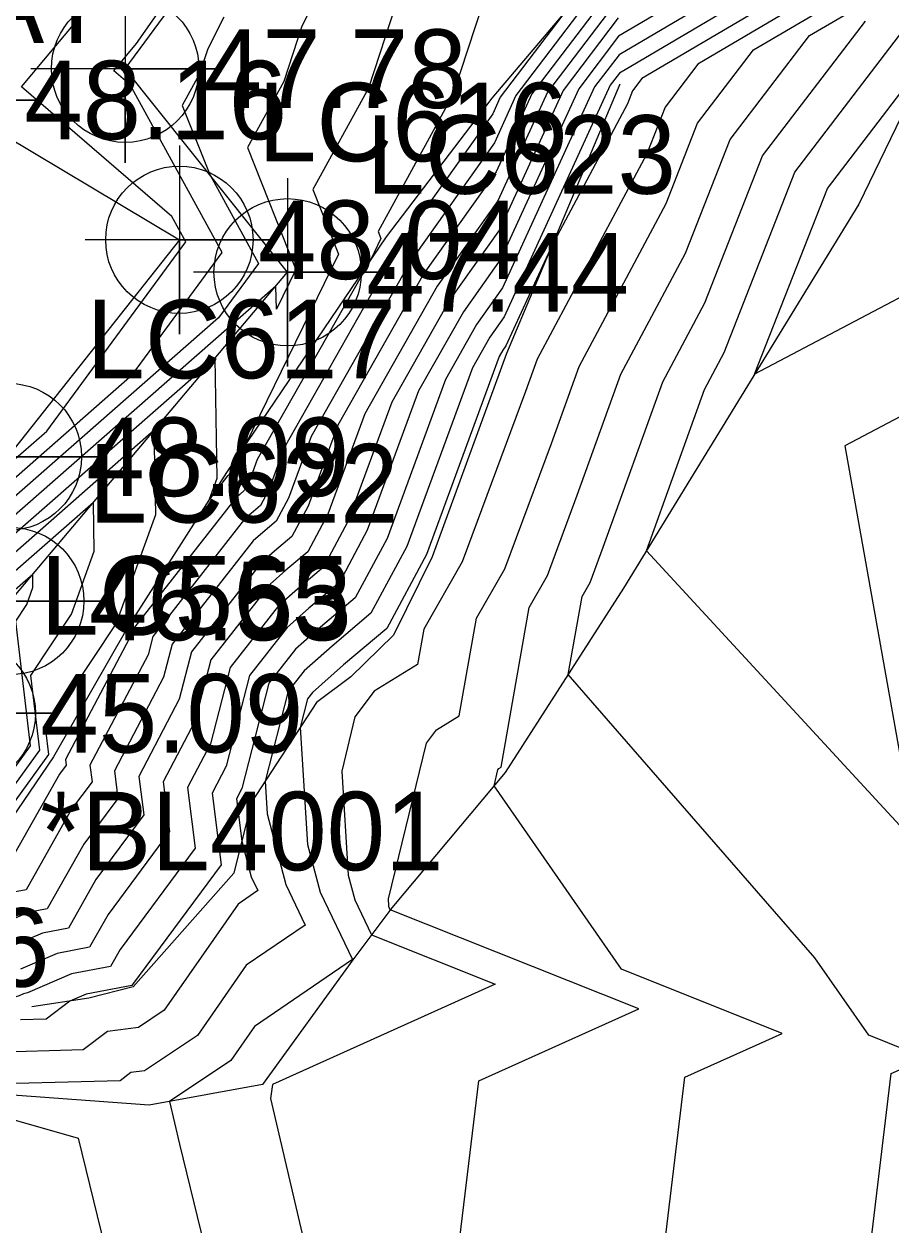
# Model space of a CAD drawing. Extents: x 2188792 to 2191981, y 386090 to 389710.
# Drawn here: x 2190422.56 to 2190450.14, y 387915.72 to 387953.95 of the extents above; entities that cross this region are included whole.
import ezdxf

# ---------------------------------------------------------------- set-up
doc = ezdxf.new("R2010")
doc.units = 0
for name, color, linetype in [('DTM Contours Major', 7, 'Continuous'), ('DTM Contours Minor', 7, 'Continuous'), ('Exist DTM Breakline', 7, 'Continuous'), ('Exist DTM Breakline Cogo Elevation', 7, 'Continuous'), ('Exist DTM Breakline Cogo Number', 7, 'Continuous'), ('Exist DTM Breakline Cogo Point CELL', 7, 'Continuous'), ('Exist DTM Breakline Underwater', 7, 'Continuous'), ('Exist DTM Breakline Underwater Cogo Elevation', 7, 'Continuous'), ('Exist DTM Breakline Underwater Cogo Number', 7, 'Continuous'), ('Exist DTM Breakline Underwater Cogo Point CELL', 7, 'Continuous'), ('Exist DTM Regular Point Underwater CELL', 7, 'Continuous'), ('Exist DTM Regular Point Underwater Cogo Comment', 7, 'Continuous'), ('Exist DTM Regular Point Underwater Cogo Elevation', 7, 'Continuous'), ('Exist DTM Regular Point Underwater Cogo Number', 7, 'Continuous'), ('Exist Structure Major Deck Tunnel Box Culvert Cogo Comment', 7, 'Continuous'), ('PH Exist DTM Breakline', 7, 'Continuous')]:
    doc.layers.add(name, color=color, linetype=linetype)

msp = doc.modelspace()

# ---------------------------------------------------------------- linework, layer by layer
at = {"layer": 'DTM Contours Major'}
for points in [[(2190405.716, 387955.176), (2190421.071, 387941.017), (2190422.049, 387939.905), (2190423.289, 387940.993), (2190427.707, 387947.018), (2190427.266, 387947.824), (2190422.481, 387951.95), (2190429.043, 387959.796)], [(2190437.395, 387955.321), (2190436.204, 387951.692), (2190433.825, 387947.342), (2190433.914, 387947.117), (2190433.589, 387946.452), (2190429.983, 387940.089), (2190429.72, 387939.375), (2190429.577, 387939.107), (2190429.421, 387938.976), (2190429.309, 387938.876), (2190426.041, 387934.706), (2190426.009, 387934.582), (2190423.881, 387930.536), (2190423.903, 387930.362), (2190423.688, 387930.071), (2190421.952, 387926.998)], [(2190448.485, 387955.319), (2190443.994, 387952.667), (2190442.955, 387951.306), (2190442.372, 387949.821), (2190438.886, 387943.285), (2190438.513, 387942.248), (2190436.502, 387936.833), (2190435.275, 387934.692), (2190435.076, 387933.561), (2190433.699, 387932.71), (2190433.09, 387931.9), (2190432.666, 387930.167), (2190432.874, 387926.857), (2190433.082, 387926.073), (2190433.616, 387924.955), (2190437.547, 387923.384), (2190430.461, 387920.197), (2190430.407, 387919.746), (2190432.134, 387912.357)], [(2190441.464, 387954.143), (2190439.711, 387951.837), (2190437.682, 387947.401), (2190436.122, 387945.196), (2190434.26, 387941.91), (2190432.855, 387938.091), (2190432.09, 387936.662), (2190431.258, 387935.96), (2190430.661, 387935.43), (2190429.119, 387933.463), (2190428.495, 387931.036), (2190427.765, 387929.647), (2190428.009, 387927.713), (2190425.621, 387924.493), (2190425.317, 387923.954), (2190424.074, 387923.716), (2190422.672, 387923.115), (2190422.539, 387923.081), (2190422.411, 387923.016), (2190419.816, 387922.271), (2190415.965, 387920.719), (2190415.379, 387917.408), (2190414.75, 387914.759)], [(2190445.802, 387942.8), (2190448.12, 387948.714), (2190451.486, 387953.118), (2190451.76, 387945.949), (2190445.802, 387942.8)], [(2190421.313, 387927.885), (2190423.352, 387930.693), (2190423.258, 387931.482), (2190425.49, 387934.857), (2190426.749, 387938.333), (2190426.706, 387941.017), (2190422.099, 387936.972)]]:
    msp.add_lwpolyline(points, dxfattribs=at)
at = {"layer": 'DTM Contours Minor'}
for points in [[(2190405.723, 387955.054), (2190418.934, 387942.871), (2190422.059, 387939.318), (2190426.016, 387942.792), (2190428.861, 387946.672), (2190425.942, 387952.008), (2190425.416, 387952.462), (2190426.137, 387953.324), (2190440.891, 387974.42)], [(2190447.087, 387949.232), (2190451.106, 387954.491), (2190451.751, 387954.871), (2190451.944, 387955.207), (2190453.846, 387958.644), (2190460.076, 387954.821), (2190455.387, 387953.177), (2190454.176, 387952.209), (2190454.505, 387943.598), (2190448.677, 387940.518), (2190450.921, 387927.892), (2190442.362, 387937.18), (2190444.21, 387942.317), (2190444.836, 387943.491), (2190447.087, 387949.232)], [(2190432.498, 387956.042), (2190431.401, 387953.878), (2190430.825, 387952.122), (2190429.673, 387950.016), (2190431.208, 387946.14), (2190430.588, 387944.869), (2190430.576, 387945.605), (2190422.079, 387938.145), (2190414.662, 387946.578), (2190405.737, 387954.809)], [(2190441.424, 387955.902), (2190438.212, 387951.676), (2190437.524, 387950.171), (2190434.866, 387946.415), (2190431.694, 387940.818), (2190430.974, 387938.861), (2190430.582, 387938.129), (2190430.156, 387937.769), (2190429.85, 387937.498), (2190427.272, 387934.209), (2190427.003, 387933.163), (2190425.434, 387930.18), (2190425.545, 387929.302), (2190424.461, 387927.84), (2190423.298, 387925.78), (2190422.692, 387925.664), (2190422.009, 387925.372)], [(2190446.852, 387955.543), (2190441.505, 387952.384), (2190441.211, 387951.998), (2190437.84, 387944.63), (2190437.377, 387943.977), (2190436.825, 387943.003), (2190434.736, 387937.321), (2190433.598, 387935.194), (2190432.36, 387934.15), (2190431.471, 387933.362), (2190430.966, 387932.718), (2190430.228, 387929.844), (2190430.293, 387928.806), (2190430.888, 387926.557), (2190431.503, 387925.269), (2190429.633, 387923.99), (2190428.082, 387921.755), (2190426.393, 387920.629), (2190425.956, 387920.573), (2190425.614, 387920.311), (2190420.635, 387920.182)], [(2190446.035, 387955.655), (2190441.491, 387952.97), (2190440.711, 387951.944), (2190437.787, 387945.554), (2190436.959, 387944.383), (2190435.97, 387942.639), (2190434.109, 387937.578), (2190433.096, 387935.684), (2190431.993, 387934.754), (2190431.201, 387934.051), (2190430.351, 387932.966), (2190429.49, 387929.617), (2190429.318, 387929.291), (2190429.489, 387927.944), (2190429.791, 387926.8), (2190429.998, 387926.366), (2190429.369, 387925.936), (2190427.024, 387922.556), (2190426.207, 387922.012), (2190425.218, 387921.885), (2190424.442, 387921.292), (2190421.54, 387921.217)], [(2190445.219, 387955.767), (2190441.478, 387953.557), (2190440.211, 387951.89), (2190437.734, 387946.477), (2190436.54, 387944.789), (2190435.115, 387942.274), (2190433.482, 387937.834), (2190432.593, 387936.173), (2190431.626, 387935.357), (2190430.931, 387934.741), (2190429.735, 387933.215), (2190428.993, 387930.327), (2190428.542, 387929.469), (2190428.83, 387927.184), (2190426.008, 387923.377), (2190425.99, 387923.345), (2190424.534, 387923.067), (2190424.023, 387922.848), (2190423.27, 387922.272), (2190422.445, 387922.251)], [(2190441.437, 387955.316), (2190438.712, 387951.729), (2190437.576, 387949.248), (2190435.284, 387946.008), (2190432.549, 387941.182), (2190431.601, 387938.604), (2190431.085, 387937.64), (2190430.524, 387937.166), (2190430.12, 387936.808), (2190427.888, 387933.961), (2190427.501, 387932.454), (2190426.211, 387930.002), (2190426.367, 387928.773), (2190424.848, 387926.724), (2190423.971, 387925.171), (2190423.153, 387925.015), (2190422.23, 387924.619)], [(2190447.668, 387955.431), (2190442.216, 387952.211), (2190441.922, 387951.825), (2190441.756, 387951.404), (2190439.349, 387946.89), (2190437.892, 387943.707), (2190437.796, 387943.57), (2190437.681, 387943.367), (2190435.363, 387937.064), (2190434.101, 387934.705), (2190432.728, 387933.547), (2190431.742, 387932.673), (2190431.582, 387932.469), (2190431.349, 387931.561), (2190431.584, 387927.832), (2190431.985, 387926.315), (2190433.008, 387924.171), (2190429.897, 387922.045), (2190429.14, 387920.955), (2190427.191, 387919.654), (2190427.51, 387918.291), (2190430.786, 387904.869)], [(2190435.828, 387910.401), (2190437.025, 387920.311), (2190442.115, 387922.601), (2190434.214, 387925.756), (2190434.179, 387925.831), (2190434.165, 387925.883), (2190434.151, 387926.103), (2190435.364, 387931.055), (2190435.684, 387931.479), (2190436.406, 387931.926), (2190436.954, 387935.036), (2190437.857, 387936.612), (2190439.337, 387940.598), (2190440.217, 387943.043), (2190442.988, 387948.239), (2190443.988, 387950.788), (2190445.772, 387953.123), (2190449.301, 387955.207)], [(2190402.949, 387885.891), (2190404.343, 387896.205), (2190405.638, 387898.305), (2190406.269, 387901.648), (2190408.673, 387905.185), (2190410.252, 387907.026), (2190441.553, 387899.786), (2190441.381, 387900.489), (2190441.249, 387901.056), (2190443.588, 387920.425), (2190446.683, 387921.817), (2190441.565, 387923.861), (2190437.513, 387929.696), (2190437.639, 387930.21), (2190437.668, 387930.249), (2190437.735, 387930.29), (2190438.633, 387935.38), (2190439.212, 387936.391), (2190440.162, 387938.948), (2190441.548, 387942.801), (2190443.604, 387946.656), (2190445.021, 387950.269), (2190447.55, 387953.579), (2190450.118, 387955.095)], [(2190428.917, 387954.168), (2190428.405, 387953.157), (2190428.135, 387952.337), (2190427.597, 387951.353), (2190428.468, 387949.154), (2190430.016, 387946.325), (2190428.744, 387944.592), (2190422.069, 387938.731), (2190416.798, 387944.725), (2190405.73, 387954.931)], [(2190441.451, 387954.729), (2190439.212, 387951.783), (2190437.629, 387948.324), (2190435.703, 387945.602), (2190433.404, 387941.546), (2190432.228, 387938.348), (2190431.588, 387937.151), (2190430.891, 387936.563), (2190430.39, 387936.119), (2190428.504, 387933.712), (2190427.998, 387931.745), (2190426.988, 387929.825), (2190427.188, 387928.243), (2190425.235, 387925.609), (2190424.644, 387924.562), (2190423.613, 387924.365), (2190422.451, 387923.867)], [(2190471.682, 387954.857), (2190459.997, 387950.761), (2190456.978, 387948.347), (2190457.249, 387941.246), (2190452.444, 387938.707), (2190455.483, 387921.607), (2190454.41, 387920.56), (2190454.982, 387918.803), (2190453.226, 387917.637), (2190449.146, 387912.213), (2190450.152, 387920.539), (2190451.25, 387921.033), (2190449.433, 387921.759), (2190447.724, 387924.221), (2190439.875, 387933.248), (2190440.312, 387935.724), (2190440.567, 387936.17), (2190440.986, 387937.298), (2190442.879, 387942.559), (2190444.22, 387945.074), (2190446.054, 387949.751)], [(2190434.398, 387954.599), (2190433.515, 387951.907), (2190431.749, 387948.679), (2190432.561, 387946.628), (2190429.602, 387940.562), (2190429.128, 387939.725), (2190429.093, 387939.631), (2190429.074, 387939.596), (2190429.054, 387939.579), (2190429.039, 387939.566), (2190428.461, 387938.828), (2190428.702, 387939.494), (2190428.641, 387943.311), (2190422.089, 387937.558), (2190412.525, 387948.432), (2190405.743, 387954.686)], [(2190439.875, 387954.468), (2190437.712, 387951.622), (2190437.471, 387951.095), (2190434.447, 387946.821), (2190430.838, 387940.454), (2190430.347, 387939.118), (2190430.08, 387938.618), (2190429.789, 387938.372), (2190429.58, 387938.187), (2190426.656, 387934.458), (2190426.506, 387933.873), (2190424.658, 387930.358), (2190424.724, 387929.832), (2190424.074, 387928.956), (2190422.625, 387926.389), (2190422.231, 387926.314)], [(2190405.878, 387954.077), (2190421.557, 387936.029), (2190421.944, 387935.661), (2190422.03, 387935.556), (2190420.327, 387933.471), (2190419.824, 387931.998), (2190418.991, 387930.499), (2190421.159, 387928.75), (2190422.771, 387930.969), (2190422.299, 387934.943), (2190422.647, 387935.469), (2190422.843, 387936.01), (2190422.836, 387936.428), (2190422.118, 387935.798), (2190406.116, 387953.993)], [(2190446.054, 387949.751), (2190449.328, 387954.035)], [(2190421.236, 387928.317), (2190423.061, 387930.831), (2190422.779, 387933.213), (2190424.068, 387935.163), (2190424.796, 387937.172), (2190424.771, 387938.723), (2190422.109, 387936.385)], [(2190420.123, 387919.675), (2190424.288, 387918.481), (2190427.197, 387906.563)]]:
    msp.add_lwpolyline(points, dxfattribs=at)
at = {"layer": 'Exist DTM Breakline'}
msp.add_lwpolyline([(2190531.414, 387983.348), (2190523.321, 387982.244), (2190518.205, 387990.72), (2190532.706, 388005.307), (2190545.06, 388009.51), (2190544.98, 388025.171), (2190553.65, 388044.533), (2190565.286, 388076.436), (2190564.881, 388091.069), (2190553.516, 388090.538), (2190520.701, 388063.835), (2190493.776, 388044.778), (2190468.123, 388022.077), (2190450.903, 387990.888), (2190420.065, 387951.529), (2190427.502, 387947.08), (2190422.045, 387940.172), (2190405.691, 387955.628), (2190413.085, 387959.873)], dxfattribs=at)
at = {"layer": 'Exist DTM Breakline Cogo Point CELL'}
for points in [[(2190420.065, 387954.529), (2190420.065, 387948.529), (2190420.065, 387951.529), (2190423.065, 387951.529), (2190417.065, 387951.529)], [(2190427.502, 387950.08), (2190427.502, 387944.08), (2190427.502, 387947.08), (2190430.502, 387947.08), (2190424.502, 387947.08)], [(2190422.045, 387943.172), (2190422.045, 387937.172), (2190422.045, 387940.172), (2190425.045, 387940.172), (2190419.045, 387940.172)]]:
    msp.add_lwpolyline(points, dxfattribs=at)
for centre in [(2190427.502, 387947.08), (2190422.045, 387940.172)]:
    msp.add_circle(centre, 2.344, dxfattribs=at)
at = {"layer": 'Exist DTM Breakline Underwater'}
msp.add_lwpolyline([(2190403.852, 387962.269), (2190405.765, 387954.298), (2190422.122, 387935.582), (2190430.948, 387946.046), (2190425.778, 387952.525), (2190453.048, 387989.538), (2190475.467, 388021.684), (2190500.611, 388042.284), (2190524.98, 388062.012), (2190552.315, 388088.059), (2190559.067, 388087.393), (2190562.19, 388079.996), (2190548.779, 388046.325), (2190540.282, 388024.168), (2190543.79, 388012.849), (2190529.646, 388006.42), (2190516.3, 387989.822), (2190521.271, 387977.367), (2190531.94, 387980.069)], dxfattribs=at)
at = {"layer": 'Exist DTM Breakline Underwater Cogo Point CELL'}
for points in [[(2190425.778, 387955.525), (2190425.778, 387949.525), (2190425.778, 387952.525), (2190428.778, 387952.525), (2190422.778, 387952.525)], [(2190430.948, 387949.046), (2190430.948, 387943.046), (2190430.948, 387946.046), (2190433.948, 387946.046), (2190427.948, 387946.046)], [(2190422.122, 387938.582), (2190422.122, 387932.582), (2190422.122, 387935.582), (2190425.122, 387935.582), (2190419.122, 387935.582)]]:
    msp.add_lwpolyline(points, dxfattribs=at)
for centre in [(2190425.778, 387952.525), (2190430.948, 387946.046), (2190422.122, 387935.582)]:
    msp.add_circle(centre, 2.344, dxfattribs=at)
at = {"layer": 'Exist DTM Regular Point Underwater CELL'}
msp.add_lwpolyline([(2190420.58, 387935.011), (2190420.58, 387929.011), (2190420.58, 387932.011), (2190423.58, 387932.011), (2190417.58, 387932.011)], dxfattribs=at)
msp.add_circle((2190420.58, 387932.011), 2.344, dxfattribs=at)
at = {"layer": 'PH Exist DTM Breakline'}
for points in [[(2190458.846, 387989.471), (2190459.987, 387979.889), (2190458.835, 387971.046), (2190455.567, 387962.921), (2190452.298, 387954.797), (2190449.116, 387948.214), (2190445.376, 387942.105), (2190441.636, 387935.995), (2190437.871, 387930.123), (2190434.257, 387925.814), (2190433.022, 387924.161), (2190430.148, 387920.192), (2190426.54, 387919.536), (2190420.463, 387919.986), (2190414.817, 387917.123)], [(2190445.405, 387962.798), (2190441.415, 387956.288), (2190437.443, 387951.593), (2190434.08, 387947.178), (2190428.998, 387939.67), (2190425.874, 387934.774), (2190423.496, 387930.624), (2190421.379, 387927.516), (2190420.112, 387926.9), (2190418.647, 387926.395), (2190413.666, 387927.294)], [(2190441.513, 387952.03), (2190437.906, 387943.463), (2190435.549, 387936.988), (2190434.316, 387934.496), (2190432.958, 387933.169), (2190431.866, 387932.354), (2190429.796, 387929.182), (2190429.235, 387926.922), (2190426.033, 387923.306), (2190424.625, 387922.939), (2190422.805, 387922.662)]]:
    msp.add_lwpolyline(points, dxfattribs=at)

# ---------------------------------------------------------------- texts
at = {"layer": 'Exist DTM Breakline Cogo Elevation'}
for s, p in [('48.16', (2190422.565, 387950.279)), ('48.04', (2190430.002, 387945.83)), ('48.09', (2190424.545, 387938.922))]:
    msp.add_text(s, height=2.5, dxfattribs=at).set_placement(p)
at = {"layer": 'Exist DTM Breakline Cogo Number'}
for s, p in [('LC616', (2190430.002, 387949.58)), ('LC617', (2190424.545, 387942.672))]:
    msp.add_text(s, height=2.5, dxfattribs=at).set_placement(p)
at = {"layer": 'Exist DTM Breakline Underwater Cogo Elevation'}
for s, p in [('47.78', (2190428.278, 387951.275)), ('47.44', (2190433.448, 387944.796)), ('46.53', (2190424.622, 387934.332))]:
    msp.add_text(s, height=2.5, dxfattribs=at).set_placement(p)
at = {"layer": 'Exist DTM Breakline Underwater Cogo Number'}
for s, p in [('LC623', (2190433.448, 387948.546)), ('LC622', (2190424.622, 387938.082))]:
    msp.add_text(s, height=2.5, dxfattribs=at).set_placement(p)
at = {"layer": 'Exist DTM Regular Point Underwater Cogo Comment'}
msp.add_text('*BL4001', height=2.5, dxfattribs=at).set_placement((2190423.08, 387927.011))
at = {"layer": 'Exist DTM Regular Point Underwater Cogo Elevation'}
msp.add_text('45.09', height=2.5, dxfattribs=at).set_placement((2190423.08, 387930.761))
at = {"layer": 'Exist DTM Regular Point Underwater Cogo Number'}
for s, p in [('LC565', (2190423.08, 387934.511)), ('LC566', (2190413.523, 387923.306))]:
    msp.add_text(s, height=2.5, dxfattribs=at).set_placement(p)
at = {"layer": 'Exist Structure Major Deck Tunnel Box Culvert Cogo Comment'}
msp.add_text('*EL3101 SEAT', height=2.5, dxfattribs=at).set_placement((2190402.756, 387953.349))

doc.saveas('drawing.dxf')
